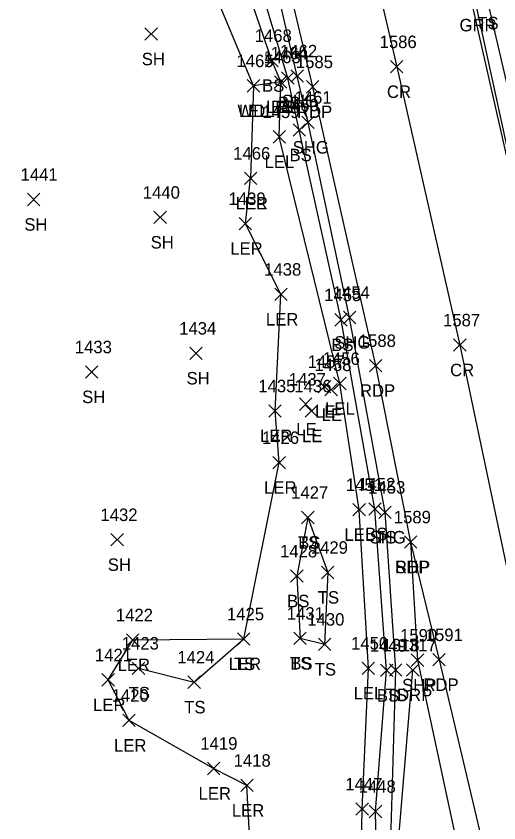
# Model space of a CAD drawing. Extents: x 1545627 to 1546562, y 571176 to 576667.
# Drawn here: x 1545980.7 to 1546058, y 572393.7 to 572523 of the extents above; entities that cross this region are included whole.
import ezdxf

# ---------------------------------------------------------------- set-up
doc = ezdxf.new("R2010")
doc.units = 0
for name, color, linetype in [('L_A', 7, 'Continuous'), ('L_I', 7, 'Continuous'), ('L_TIC', 7, 'Continuous'), ('LARO', 7, 'Continuous'), ('LAWA', 7, 'Continuous'), ('LELB', 7, 'Continuous'), ('P_A', 7, 'Continuous'), ('P_I', 7, 'Continuous'), ('P_TIC', 7, 'Continuous'), ('PET', 7, 'Continuous'), ('PRC', 7, 'Continuous'), ('PSP', 7, 'Continuous'), ('PSU', 7, 'Continuous'), ('R_A', 7, 'Continuous'), ('R_I', 7, 'Continuous'), ('R_TIC', 7, 'Continuous'), ('RDP', 7, 'Continuous'), ('RGR', 7, 'Continuous')]:
    doc.layers.add(name, color=color, linetype=linetype)

msp = doc.modelspace()

# ---------------------------------------------------------------- linework, layer by layer
at = {"layer": 'L_TIC'}
for points in [[(1546001.32, 572519.17), (1546003.32, 572521.17)], [(1546003.32, 572519.17), (1546001.32, 572521.17)], [(1546020.65, 572514.92), (1546022.65, 572516.92)], [(1546022.65, 572514.92), (1546020.65, 572516.92)], [(1546023.23, 572512.12), (1546025.23, 572514.12)], [(1546025.23, 572512.12), (1546023.23, 572514.12)], [(1546017.73, 572510.87), (1546019.73, 572512.87)], [(1546019.73, 572510.87), (1546017.73, 572512.87)], [(1546017.73, 572510.87), (1546019.73, 572512.87)], [(1546019.73, 572510.87), (1546017.73, 572512.87)], [(1546022.08, 572511.5), (1546024.08, 572513.5)], [(1546024.08, 572511.5), (1546022.08, 572513.5)], [(1546022.08, 572511.5), (1546024.08, 572513.5)], [(1546024.08, 572511.5), (1546022.08, 572513.5)], [(1546025.06, 572503.78), (1546027.06, 572505.78)], [(1546027.06, 572503.78), (1546025.06, 572505.78)], [(1546021.86, 572502.7), (1546023.86, 572504.7)], [(1546023.86, 572502.7), (1546021.86, 572504.7)], [(1546017.26, 572496.05), (1546019.26, 572498.05)], [(1546019.26, 572496.05), (1546017.26, 572498.05)], [(1546017.26, 572496.05), (1546019.26, 572498.05)], [(1546019.26, 572496.05), (1546017.26, 572498.05)], [(1545982.5, 572492.64), (1545984.5, 572494.64)], [(1545984.5, 572492.64), (1545982.5, 572494.64)], [(1546002.76, 572489.78), (1546004.76, 572491.78)], [(1546004.76, 572489.78), (1546002.76, 572491.78)], [(1546016.42, 572488.77), (1546018.42, 572490.77)], [(1546018.42, 572488.77), (1546016.42, 572490.77)], [(1546022.12, 572477.43), (1546024.12, 572479.43)], [(1546024.12, 572477.43), (1546022.12, 572479.43)], [(1546031.75, 572473.34), (1546033.75, 572475.34)], [(1546033.75, 572473.34), (1546031.75, 572475.34)], [(1546008.51, 572467.98), (1546010.51, 572469.98)], [(1546010.51, 572467.98), (1546008.51, 572469.98)], [(1545991.77, 572464.99), (1545993.77, 572466.99)], [(1545993.77, 572464.99), (1545991.77, 572466.99)], [(1546029.1, 572462.64), (1546031.1, 572464.64)], [(1546031.1, 572462.64), (1546029.1, 572464.64)], [(1546031.56, 572463.13), (1546033.56, 572465.13)], [(1546033.56, 572463.13), (1546031.56, 572465.13)], [(1546030.17, 572462.13), (1546032.17, 572464.13)], [(1546032.17, 572462.13), (1546030.17, 572464.13)], [(1546026.08, 572459.81), (1546028.08, 572461.81)], [(1546028.08, 572459.81), (1546026.08, 572461.81)], [(1546021.18, 572458.73), (1546023.18, 572460.73)], [(1546023.18, 572458.73), (1546021.18, 572460.73)], [(1546027.02, 572458.72), (1546029.02, 572460.72)], [(1546029.02, 572458.72), (1546027.02, 572460.72)], [(1546021.83, 572450.45), (1546023.83, 572452.45)], [(1546023.83, 572450.45), (1546021.83, 572452.45)], [(1546034.66, 572442.9), (1546036.66, 572444.9)], [(1546036.66, 572442.9), (1546034.66, 572444.9)], [(1546037.19, 572443), (1546039.19, 572445)], [(1546039.19, 572443), (1546037.19, 572445)], [(1546038.81, 572442.48), (1546040.81, 572444.48)], [(1546040.81, 572442.48), (1546038.81, 572444.48)], [(1546026.44, 572441.64), (1546028.44, 572443.64)], [(1546028.44, 572441.64), (1546026.44, 572443.64)], [(1546026.44, 572441.64), (1546028.44, 572443.64)], [(1546028.44, 572441.64), (1546026.44, 572443.64)], [(1545995.88, 572438.08), (1545997.88, 572440.08)], [(1545997.88, 572438.08), (1545995.88, 572440.08)], [(1546024.67, 572432.25), (1546026.67, 572434.25)], [(1546026.67, 572432.25), (1546024.67, 572434.25)], [(1546029.61, 572432.83), (1546031.61, 572434.83)], [(1546031.61, 572432.83), (1546029.61, 572434.83)], [(1545998.36, 572422.01), (1546000.36, 572424.01)], [(1546000.36, 572422.01), (1545998.36, 572424.01)], [(1546016.16, 572422.17), (1546018.16, 572424.17)], [(1546018.16, 572422.17), (1546016.16, 572424.17)], [(1546016.16, 572422.17), (1546018.16, 572424.17)], [(1546018.16, 572422.17), (1546016.16, 572424.17)], [(1546025.18, 572422.26), (1546027.18, 572424.26)], [(1546027.18, 572422.26), (1546025.18, 572424.26)], [(1546025.18, 572422.26), (1546027.18, 572424.26)], [(1546027.18, 572422.26), (1546025.18, 572424.26)], [(1546029.12, 572421.3), (1546031.12, 572423.3)], [(1546031.12, 572421.3), (1546029.12, 572423.3)], [(1545999.3, 572417.47), (1546001.3, 572419.47)], [(1546001.3, 572417.47), (1545999.3, 572419.47)], [(1546036.14, 572417.47), (1546038.14, 572419.47)], [(1546038.14, 572417.47), (1546036.14, 572419.47)], [(1546039.06, 572417.12), (1546041.06, 572419.12)], [(1546041.06, 572417.12), (1546039.06, 572419.12)], [(1546040.51, 572417.18), (1546042.51, 572419.18)], [(1546042.51, 572417.18), (1546040.51, 572419.18)], [(1545994.43, 572415.6), (1545996.43, 572417.6)], [(1545996.43, 572415.6), (1545994.43, 572417.6)], [(1546008.21, 572415.23), (1546010.21, 572417.23)], [(1546010.21, 572415.23), (1546008.21, 572417.23)], [(1545997.77, 572409.1), (1545999.77, 572411.1)], [(1545999.77, 572409.1), (1545997.77, 572411.1)], [(1546011.33, 572401.4), (1546013.33, 572403.4)], [(1546013.33, 572401.4), (1546011.33, 572403.4)], [(1546016.67, 572398.68), (1546018.67, 572400.68)], [(1546018.67, 572398.68), (1546016.67, 572400.68)], [(1546035.13, 572394.88), (1546037.13, 572396.88)], [(1546037.13, 572394.88), (1546035.13, 572396.88)], [(1546037.27, 572394.5), (1546039.27, 572396.5)], [(1546039.27, 572394.5), (1546037.27, 572396.5)]]:
    msp.add_lwpolyline(points, dxfattribs=at)
at = {"layer": 'LARO'}
for points in [[(1546003.8, 572296.97), (1546023.72, 572319.68), (1546028.22, 572332.77), (1546035.37, 572358.34), (1546036.13, 572395.88), (1546037.14, 572418.47), (1546035.66, 572443.9), (1546032.56, 572464.13), (1546022.86, 572503.7), (1546023.08, 572512.5), (1546018.73, 572511.87), (1546018.26, 572497.05)], [(1545989.59, 572387.75), (1546012.09, 572366.33), (1546018.44, 572384.85), (1546017.67, 572399.68), (1546012.33, 572402.4), (1545998.77, 572410.1), (1545995.43, 572416.6), (1545999.36, 572423.01), (1546017.16, 572423.17), (1546022.83, 572451.45), (1546022.18, 572459.73), (1546023.12, 572478.43), (1546017.42, 572489.77), (1546018.26, 572497.05)]]:
    msp.add_lwpolyline(points, dxfattribs=at)
at = {"layer": 'LAWA'}
msp.add_lwpolyline([(1546018.73, 572511.87), (1546011.61, 572528.95), (1546005.12, 572552.73), (1545996.69, 572590.31), (1545982.27, 572600.85)], dxfattribs=at)
at = {"layer": 'LELB'}
for points in [[(1546125.53, 572192.44), (1546119.79, 572223.12), (1546112.54, 572267.48), (1546101.48, 572308.51), (1546092.3, 572354.82), (1546084.69, 572391.49), (1546079.39, 572418.94), (1546072.14, 572452.75), (1546063.27, 572495.37), (1546056.18, 572525.93), (1546052.45, 572548.06), (1546043.75, 572580.7), (1546033.1, 572617.26), (1546022.59, 572652.85), (1546012.21, 572685.19), (1545999.02, 572724.09), (1545985.45, 572763.44), (1545973.14, 572794.95)], [(1546057.72, 572296.67), (1546044.55, 572322.39), (1546039.4, 572343.5), (1546038.27, 572395.5), (1546040.06, 572418.12), (1546038.19, 572444), (1546032.75, 572474.34), (1546026.06, 572504.78), (1546024.23, 572513.12), (1546018.98, 572530.73), (1546011.95, 572554.6), (1546002.16, 572589.36), (1546002.67, 572591.46), (1546001.66, 572594.58), (1546000.81, 572597.18), (1545999.9, 572600.86), (1545993.99, 572622.54), (1545979.25, 572672.26), (1545965.55, 572712.15), (1545952.14, 572749.58), (1545938.38, 572786.62)], [(1546023.08, 572512.5), (1546021.65, 572515.92), (1546016.77, 572530.31), (1546008.95, 572553.97), (1545999.22, 572589.47), (1545997.41, 572596.52), (1545990.57, 572606.71), (1545984.73, 572608.64), (1545981.49, 572601.72), (1545976.14, 572595.4), (1545975.14, 572593.93), (1545971.44, 572590.17), (1545957.43, 572587.87)], [(1546027.44, 572442.64), (1546025.67, 572433.25), (1546026.18, 572423.26)], [(1546027.44, 572442.64), (1546030.61, 572433.83), (1546030.12, 572422.3), (1546026.18, 572423.26)], [(1546100.91, 572156.04), (1546094.34, 572186.85), (1546086.25, 572220.53), (1546078.06, 572251.91), (1546071.02, 572276.67), (1546059.02, 572300.8), (1546046.81, 572324.53), (1546040.65, 572353.21), (1546040.57, 572385.46), (1546041.51, 572418.18), (1546039.81, 572443.48)], [(1546000.3, 572418.47), (1546009.21, 572416.23), (1546017.16, 572423.17)]]:
    msp.add_lwpolyline(points, dxfattribs=at)
at = {"layer": 'P_TIC'}
for points in [[(1546040.68, 572513.93), (1546042.68, 572515.93)], [(1546042.68, 572513.93), (1546040.68, 572515.93)], [(1546024.72, 572512.44), (1546026.72, 572514.44)], [(1546026.72, 572512.44), (1546024.72, 572514.44)], [(1546027.2, 572510.71), (1546029.2, 572512.71)], [(1546029.2, 572510.71), (1546027.2, 572512.71)], [(1546026.46, 572505.01), (1546028.46, 572507.01)], [(1546028.46, 572505.01), (1546026.46, 572507.01)], [(1546033.13, 572473.72), (1546035.13, 572475.72)], [(1546035.13, 572473.72), (1546033.13, 572475.72)], [(1546050.79, 572469.3), (1546052.79, 572471.3)], [(1546052.79, 572469.3), (1546050.79, 572471.3)], [(1546037.29, 572466), (1546039.29, 572468)], [(1546039.29, 572466), (1546037.29, 572468)], [(1546038.81, 572442.48), (1546040.81, 572444.48)], [(1546040.81, 572442.48), (1546038.81, 572444.48)], [(1546042.91, 572437.71), (1546044.91, 572439.71)], [(1546044.91, 572437.71), (1546042.91, 572439.71)], [(1546042.91, 572437.71), (1546044.91, 572439.71)], [(1546044.91, 572437.71), (1546042.91, 572439.71)], [(1546044, 572418.76), (1546046, 572420.76)], [(1546046, 572418.76), (1546044, 572420.76)], [(1546047.46, 572418.83), (1546049.46, 572420.83)], [(1546049.46, 572418.83), (1546047.46, 572420.83)]]:
    msp.add_lwpolyline(points, dxfattribs=at)
at = {"layer": 'PET'}
msp.add_lwpolyline([(1546019.19, 572549.75), (1546028.2, 572511.71), (1546038.29, 572467), (1546043.91, 572438.71), (1546048.46, 572419.83), (1546059.02, 572375.23), (1546068.4, 572327.33), (1546078.97, 572280.94), (1546081.53, 572262.74), (1546083.99, 572253.1), (1546089.43, 572227.88), (1546096.04, 572198.55), (1546104.44, 572159.78), (1546113.19, 572174.92), (1546122.63, 572188.98), (1546117.06, 572219.81), (1546108.58, 572263.74), (1546099.52, 572308.13), (1546091.04, 572348.98), (1546082.96, 572388.47), (1546076.51, 572419.41), (1546067.66, 572461.14), (1546060.5, 572495.35), (1546051.12, 572536.86)], dxfattribs=at)
at = {"layer": 'PRC'}
msp.add_lwpolyline([(1545789.97, 573149.91), (1545812.75, 573103.84), (1545835.71, 573057.35), (1545858.01, 573011.3), (1545880.3, 572964.26), (1545901.33, 572918.7), (1545921.74, 572873.14), (1545941.5, 572826.68), (1545959.26, 572783.14), (1545976.31, 572737.15), (1545992.66, 572690.86), (1546006.78, 572646.35), (1546020.38, 572601.27), (1546032.77, 572553.22), (1546041.68, 572514.93), (1546051.79, 572470.3), (1546061.81, 572422.58), (1546071.32, 572378), (1546081.35, 572330.37), (1546091.01, 572283.41), (1546102.06, 572230), (1546107.88, 572201.7), (1546113.19, 572174.92)], dxfattribs=at)
at = {"layer": 'PSP'}
msp.add_lwpolyline([(1546043.91, 572438.71), (1546045, 572419.76), (1546055.12, 572372.68), (1546064.14, 572326.54), (1546070.74, 572295.49), (1546074.74, 572280.49), (1546081.53, 572262.74)], dxfattribs=at)
at = {"layer": 'PSU'}
msp.add_lwpolyline([(1546039.81, 572443.48), (1546034.13, 572474.72), (1546027.46, 572506.01), (1546025.72, 572513.44), (1546021.61, 572531.25), (1546014.99, 572555.06), (1546006.32, 572589.9), (1545996.64, 572624.03), (1545981.47, 572673.09), (1545968.7, 572713.44), (1545955.02, 572749.17), (1545940.4, 572787.41)], dxfattribs=at)
at = {"layer": 'R_TIC'}
for points in [[(1546043.25, 572417.19), (1546045.25, 572419.19)], [(1546045.25, 572417.19), (1546043.25, 572419.19)]]:
    msp.add_lwpolyline(points, dxfattribs=at)
at = {"layer": 'RDP'}
msp.add_lwpolyline([(1546074.37, 572278.53), (1546062.01, 572300.75), (1546045.92, 572337.32), (1546043, 572358.73), (1546041.52, 572385.61), (1546044.25, 572418.19)], dxfattribs=at)
at = {"layer": 'RGR'}
msp.add_lwpolyline([(1546122.9, 572190.91), (1546117.32, 572223.34), (1546108.74, 572265.6), (1546099.88, 572308.9), (1546090.29, 572354.45), (1546082.74, 572391.05), (1546076.81, 572419.12), (1546069.97, 572452.17), (1546060.89, 572495.21), (1546054.25, 572525.61), (1546048.91, 572547.32), (1546040.71, 572580.21), (1546030.58, 572616.09), (1546020.22, 572652.04), (1546009.86, 572685.1), (1545996.97, 572723.72), (1545983.08, 572762.48), (1545970.88, 572794.29)], dxfattribs=at)

# ---------------------------------------------------------------- texts
at = {"layer": 'L_A'}
for s, p in [('TS', (1546054.59, 572520.93)), ('SH', (1546000.81, 572515.17)), ('BS', (1546020.09, 572510.92)), ('BS', (1546022.67, 572508.12)), ('WDL', (1546016.15, 572506.87)), ('LEL', (1546016.37, 572506.87)), ('LEL', (1546020.72, 572507.5)), ('BS', (1546021.52, 572507.5)), ('BS', (1546024.5, 572499.78)), ('LEL', (1546020.49, 572498.7)), ('LER', (1546015.84, 572492.05)), ('LEL', (1546015.89, 572492.05)), ('SH', (1545981.99, 572488.64)), ('SH', (1546002.24, 572485.78)), ('LER', (1546015, 572484.77)), ('LER', (1546020.71, 572473.43)), ('BS', (1546031.19, 572469.34)), ('SH', (1546007.99, 572463.98)), ('SH', (1545991.26, 572460.99)), ('LEL', (1546030.2, 572459.13)), ('LE', (1546028.58, 572458.64)), ('LE', (1546029.66, 572458.13)), ('LE', (1546025.57, 572455.81)), ('LER', (1546019.76, 572454.73)), ('LE', (1546026.51, 572454.72)), ('LER', (1546020.42, 572446.45)), ('LEL', (1546033.3, 572438.9)), ('BS', (1546036.63, 572439)), ('TS', (1546038.22, 572438.48)), ('TS', (1546025.85, 572437.64)), ('BS', (1546025.88, 572437.64)), ('SH', (1545995.37, 572434.08)), ('BS', (1546024.11, 572428.25)), ('TS', (1546029.02, 572428.83)), ('LER', (1545996.94, 572418.01)), ('LER', (1546014.74, 572418.17)), ('TS', (1546015.57, 572418.17)), ('TS', (1546024.59, 572418.26)), ('BS', (1546024.62, 572418.26)), ('TS', (1546028.53, 572417.3)), ('TS', (1545998.71, 572413.47)), ('LEL', (1546034.77, 572413.47)), ('BS', (1546038.5, 572413.12)), ('TS', (1546039.92, 572413.18)), ('LER', (1545993.01, 572411.6)), ('TS', (1546007.62, 572411.23)), ('LER', (1545996.36, 572405.1)), ('LER', (1546009.91, 572397.4)), ('LER', (1546015.25, 572394.68))]:
    msp.add_text(s, height=2, dxfattribs=at).set_placement(p)
at = {"layer": 'L_I'}
for s, p in [('1468', (1546018.91, 572518.92)), ('1464', (1546021.49, 572516.12)), ('1465', (1546015.99, 572514.87)), ('1465', (1546015.99, 572514.87)), ('1463', (1546020.34, 572515.5)), ('1463', (1546020.34, 572515.5)), ('1459', (1546020.15, 572506.7)), ('1460', (1546023.23, 572507.78)), ('1466', (1546015.46, 572500.05)), ('1466', (1546015.46, 572500.05)), ('1441', (1545981.38, 572496.64)), ('1440', (1546000.98, 572493.78)), ('1439', (1546014.72, 572492.77)), ('1438', (1546020.43, 572481.43)), ('1455', (1546030.05, 572477.34)), ('1434', (1546006.81, 572471.98)), ('1433', (1545990.08, 572468.99)), ('1457', (1546027.4, 572466.64)), ('1456', (1546029.81, 572467.13)), ('1458', (1546028.48, 572466.13)), ('1435', (1546019.49, 572462.73)), ('1437', (1546024.38, 572463.81)), ('1436', (1546025.27, 572462.72)), ('1426', (1546020.08, 572454.45)), ('1451', (1546033.53, 572446.9)), ('1452', (1546035.5, 572447)), ('1453', (1546037.11, 572446.48)), ('1427', (1546024.75, 572445.64)), ('1427', (1546024.75, 572445.64)), ('1432', (1545994.19, 572442.08)), ('1429', (1546027.91, 572436.83)), ('1428', (1546022.98, 572436.25)), ('1422', (1545996.66, 572426.01)), ('1425', (1546014.47, 572426.17)), ('1425', (1546014.47, 572426.17)), ('1431', (1546024.06, 572426.26)), ('1431', (1546024.06, 572426.26)), ('1430', (1546027.34, 572425.3)), ('1423', (1545997.61, 572421.47)), ('1450', (1546034.36, 572421.47)), ('1449', (1546037.35, 572421.12)), ('1318', (1546039.39, 572421.18)), ('1421', (1545993.3, 572419.6)), ('1424', (1546006.52, 572419.23)), ('1420', (1545995.99, 572413.1)), ('1419', (1546010.2, 572405.4)), ('1418', (1546015.54, 572402.68)), ('1447', (1546033.43, 572398.88)), ('1448', (1546035.58, 572398.5))]:
    msp.add_text(s, height=2, dxfattribs=at).set_placement(p)
at = {"layer": 'P_A'}
for s, p in [('CR', (1546040.11, 572509.93)), ('SHG', (1546023.26, 572508.44)), ('RDP', (1546025.69, 572506.71)), ('SHG', (1546025, 572501.01)), ('SHG', (1546031.66, 572469.72)), ('CR', (1546050.23, 572465.3)), ('RDP', (1546035.78, 572462)), ('SHG', (1546037.34, 572438.48)), ('SHP', (1546041.44, 572433.71)), ('RDP', (1546041.39, 572433.71)), ('SHP', (1546042.53, 572414.76)), ('RDP', (1546045.95, 572414.83))]:
    msp.add_text(s, height=2, dxfattribs=at).set_placement(p)
at = {"layer": 'P_I'}
for s, p in [('1586', (1546038.93, 572517.93)), ('1462', (1546022.98, 572516.44)), ('1585', (1546025.51, 572514.71)), ('1461', (1546025.29, 572509.01)), ('1454', (1546031.43, 572477.72)), ('1587', (1546049.1, 572473.3)), ('1588', (1546035.6, 572470)), ('1453', (1546037.11, 572446.48)), ('1589', (1546041.21, 572441.71)), ('1589', (1546041.21, 572441.71)), ('1590', (1546042.22, 572422.76)), ('1591', (1546046.33, 572422.83))]:
    msp.add_text(s, height=2, dxfattribs=at).set_placement(p)
at = {"layer": 'R_A'}
for s, p in [('GRR', (1546051.74, 572520.61)), ('DRP', (1546041.73, 572413.19))]:
    msp.add_text(s, height=2, dxfattribs=at).set_placement(p)
at = {"layer": 'R_I'}
msp.add_text('1317', height=2, dxfattribs=at).set_placement((1546042.12, 572421.19))

doc.saveas('drawing.dxf')
